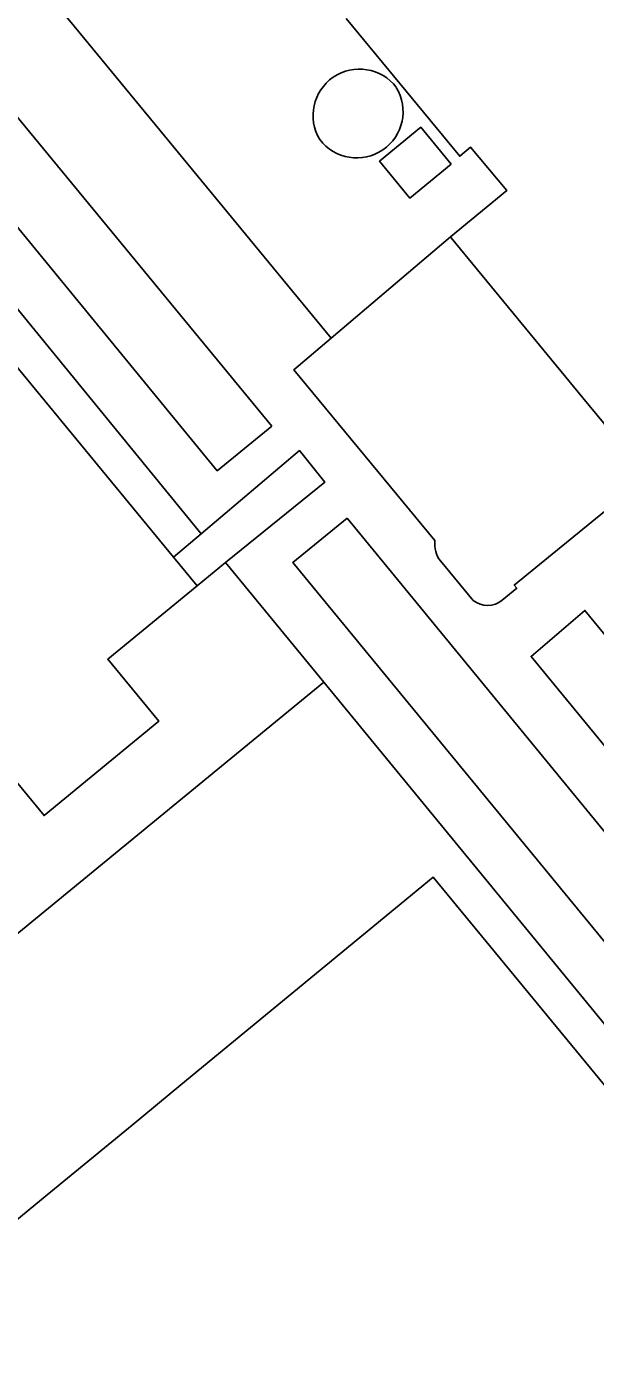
# Model space of a CAD drawing. Extents: x 156141 to 158132, y 385651 to 388399.
# Drawn here: x 157113.6 to 157186.6, y 386478.5 to 386650.1 of the extents above; entities that cross this region are included whole.
import ezdxf

# ---------------------------------------------------------------- set-up
doc = ezdxf.new("R2010")
doc.units = 0
for name, color, linetype in [('IMGEO_Hek', 7, 'Continuous'), ('IMGEO_Opslagtank', 7, 'Continuous'), ('IMGEO_Pand', 7, 'Continuous'), ('IMGEO_Parkeervlak_open', 7, 'Continuous'), ('IMGEO_Rijbaan_lokaal_open', 7, 'Continuous'), ('IMGEO_Voetpad_open', 7, 'Continuous')]:
    doc.layers.add(name, color=color, linetype=linetype)

msp = doc.modelspace()

# ---------------------------------------------------------------- linework, layer by layer
at = {"layer": 'IMGEO_Hek'}
msp.add_lwpolyline([(157151.72, 386565.87), (157049.18, 386481.68)], dxfattribs=at)
at = {"layer": 'IMGEO_Opslagtank'}
for centre, start, end in [((157156.31, 386638.68), 37.4168, 211.3385), ((157155.95, 386639.19), 217.35, 31.4053)]:
    msp.add_arc(centre, 5.96, start, end, dxfattribs=at)
at = {"layer": 'IMGEO_Pand'}
for points in [[(157167.99, 386623.07), (157175.23, 386629.04), (157170.59, 386634.6), (157169.18, 386633.44), (157154.59, 386651.15)], [(157168.09, 386632.41), (157162.8, 386628.06), (157158.89, 386632.81), (157164.19, 386637.16), (157168.09, 386632.41)], [(157167.99, 386623.07), (157168.08, 386622.96), (157185.02, 386602.41), (157192.17, 386593.74)], [(157135.47, 386578.26), (157123.98, 386568.81), (157130.53, 386560.85), (157115.81, 386548.73), (157109.24, 386556.7), (157077.52, 386530.62), (157076.75, 386531.56), (157076.55, 386531.8), (157070.84, 386538.71), (157070.64, 386538.98), (157069.93, 386539.82), (157062.44, 386533.65), (157061.47, 386534.83), (157059.76, 386533.43), (157060.65, 386532.22), (157044.43, 386518.9), (157028.49, 386538.25), (157044.71, 386551.57), (157045.68, 386550.4), (157047.45, 386551.87), (157046.48, 386553.04), (157111.92, 386606.86), (157132.44, 386581.94)], [(157135.47, 386578.26), (157132.44, 386581.94)], [(157116.21, 386500), (157127.1, 386508.96), (157133.36, 386514.12), (157165.78, 386540.8), (157199.38, 386500), (157212.51, 386484.05), (157183.01, 386459.8), (157181.86, 386461.2), (157166.86, 386448.84), (157138.86, 386425.77), (157126.75, 386415.79), (157110.04, 386436.12), (157108.67, 386434.94), (157079.79, 386470.01), (157116.21, 386500)]]:
    msp.add_lwpolyline(points, dxfattribs=at)
at = {"layer": 'IMGEO_Parkeervlak_open'}
msp.add_lwpolyline([(157152.67, 386610.07), (157167.99, 386623.07)], dxfattribs=at)
at = {"layer": 'IMGEO_Rijbaan_lokaal_open'}
for points in [[(157186.27, 386715.37), (157114.64, 386656.27), (157152.67, 386610.07)], [(157145.04, 386598.78), (157138.05, 386593.04), (157098.14, 386641.67), (157105.13, 386647.26), (157145.04, 386598.78)], [(157135.98, 386584.94), (157112.51, 386613.65), (157089.05, 386642.28)], [(157165.99, 386584.05), (157147.86, 386605.98), (157152.67, 386610.07)], [(157135.98, 386584.94), (157148.59, 386595.62), (157151.87, 386591.58), (157139.12, 386581.23)], [(157192.17, 386593.74), (157193.35, 386592.32), (157176.19, 386578.33), (157176.51, 386577.93), (157174.65, 386576.4)], [(157154.75, 386586.93), (157215.33, 386513.1), (157208.43, 386507.39), (157147.76, 386581.25), (157154.75, 386586.93)], [(157208.03, 386497.24), (157151.72, 386565.87), (157139.12, 386581.23)], [(157170.92, 386576.37), (157166.71, 386581.44)], [(157216.6, 386555.17), (157207.68, 386547.85), (157185.27, 386575.09), (157178.36, 386569.18), (157229.49, 386506.92), (157228.35, 386505.99)]]:
    msp.add_lwpolyline(points, dxfattribs=at)
for centre, radius, start, end in [((157169.6, 386583.65), 3.63, 173.6566, 217.4798), ((157172.77, 386578.72), 2.99, 231.8148, 309.0463)]:
    msp.add_arc(centre, radius, start, end, dxfattribs=at)
at = {"layer": 'IMGEO_Voetpad_open'}
for points in [[(157132.44, 386581.94), (157135.98, 386584.94)], [(157139.12, 386581.23), (157135.47, 386578.26)]]:
    msp.add_lwpolyline(points, dxfattribs=at)

doc.saveas('drawing.dxf')
